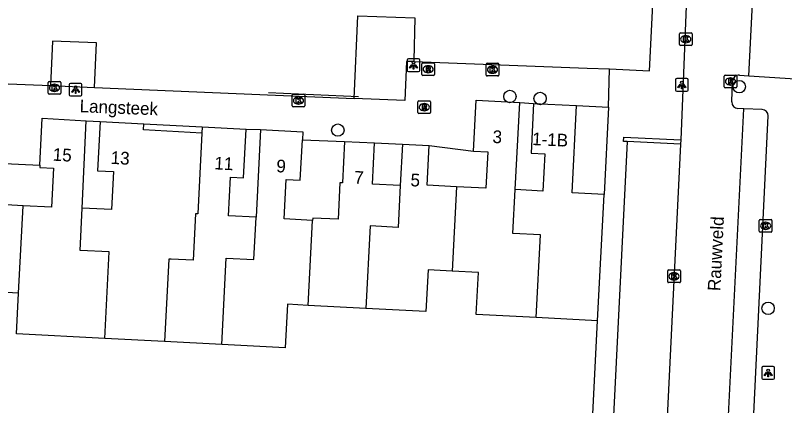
# Model space of a CAD drawing. Extents: x 162990 to 165007, y 383433 to 384336.
# Drawn here: x 164653.6 to 164714.2, y 383689.1 to 383719.8 of the extents above; entities that cross this region are included whole.
import ezdxf

# ---------------------------------------------------------------- set-up
doc = ezdxf.new("R2010")
doc.units = 0
for name, color, linetype in [('IMGEO_Boom', 7, 'Continuous'), ('IMGEO_Kolk', 7, 'Continuous'), ('IMGEO_Lichtpunt', 7, 'Continuous'), ('IMGEO_Muur', 7, 'Continuous'), ('IMGEO_Openbare_ruimte_label', 7, 'Continuous'), ('IMGEO_Pand', 7, 'Continuous'), ('IMGEO_Pand_nummerreeks', 7, 'Continuous'), ('IMGEO_Rijbaan_lokaal_open', 7, 'Continuous'), ('IMGEO_Rioolput', 7, 'Continuous'), ('IMGEO_Voetpad_open', 7, 'Continuous')]:
    doc.layers.add(name, color=color, linetype=linetype)

msp = doc.modelspace()

# ---------------------------------------------------------------- linework, layer by layer
at = {"layer": 'IMGEO_Boom'}
for centre in [(164710.639, 383714.173), (164692.581, 383713.399), (164694.954, 383713.246), (164679.031, 383710.756), (164712.908, 383696.738)]:
    msp.add_circle(centre, 0.489, dxfattribs=at)
at = {"layer": 'IMGEO_Kolk'}
for p, q in [((164705.924, 383717.485), (164705.924, 383718.337)), ((164705.999, 383718.411), (164706.851, 383718.411)), ((164706.925, 383718.337), (164706.925, 383717.485)), ((164706.435, 383717.631), (164706.41, 383717.631)), ((164706.412, 383718.191), (164706.437, 383718.191)), ((164706.851, 383717.411), (164705.999, 383717.411)), ((164690.703, 383715.088), (164690.703, 383715.94)), ((164690.778, 383716.014), (164691.63, 383716.014)), ((164691.191, 383715.794), (164691.216, 383715.794)), ((164691.704, 383715.94), (164691.704, 383715.088)), ((164691.214, 383715.234), (164691.189, 383715.234)), ((164656.287, 383714.586), (164657.139, 383714.586)), ((164691.63, 383715.014), (164690.778, 383715.014)), ((164656.212, 383713.66), (164656.212, 383714.512)), ((164656.7, 383714.366), (164656.725, 383714.366)), ((164657.213, 383714.512), (164657.213, 383713.66)), ((164657.139, 383713.586), (164656.287, 383713.586)), ((164656.723, 383713.806), (164656.698, 383713.806)), ((164675.425, 383712.656), (164675.425, 383713.508)), ((164675.5, 383713.582), (164676.352, 383713.582)), ((164675.913, 383713.362), (164675.938, 383713.362)), ((164676.426, 383713.508), (164676.426, 383712.656)), ((164675.936, 383712.802), (164675.911, 383712.802)), ((164676.352, 383712.582), (164675.5, 383712.582)), ((164712.288, 383703.727), (164713.14, 383703.727)), ((164712.213, 383702.801), (164712.213, 383703.653)), ((164712.701, 383703.507), (164712.726, 383703.507)), ((164713.214, 383703.653), (164713.214, 383702.801)), ((164713.14, 383702.727), (164712.288, 383702.727)), ((164712.724, 383702.947), (164712.699, 383702.947)), ((164705.001, 383698.829), (164705.001, 383699.681)), ((164705.076, 383699.755), (164705.928, 383699.755)), ((164705.489, 383699.535), (164705.514, 383699.535)), ((164706.002, 383699.681), (164706.002, 383698.829)), ((164705.512, 383698.975), (164705.487, 383698.975)), ((164705.928, 383698.755), (164705.076, 383698.755))]:
    msp.add_line(p, q, dxfattribs=at)
for points in [[(164705.924, 383717.485), (164705.924, 383718.337)], [(164705.999, 383718.411), (164706.851, 383718.411)], [(164706.925, 383718.337), (164706.925, 383717.485)], [(164706.245, 383718.111), (164706.368, 383718.111), (164706.368, 383717.96), (164706.498, 383718.111), (164706.662, 383718.111), (164706.516, 383717.96), (164706.669, 383717.711), (164706.517, 383717.711), (164706.432, 383717.875), (164706.368, 383717.808), (164706.368, 383717.711), (164706.245, 383717.711), (164706.245, 383718.111)], [(164706.851, 383717.411), (164705.999, 383717.411)], [(164690.703, 383715.088), (164690.703, 383715.94)], [(164690.778, 383716.014), (164691.63, 383716.014)], [(164691.704, 383715.94), (164691.704, 383715.088)], [(164691.024, 383715.714), (164691.147, 383715.714), (164691.147, 383715.563), (164691.277, 383715.714), (164691.441, 383715.714), (164691.295, 383715.563), (164691.448, 383715.314), (164691.296, 383715.314), (164691.211, 383715.478), (164691.147, 383715.411), (164691.147, 383715.314), (164691.024, 383715.314), (164691.024, 383715.714)], [(164656.287, 383714.586), (164657.139, 383714.586)], [(164691.63, 383715.014), (164690.778, 383715.014)], [(164656.212, 383713.66), (164656.212, 383714.512)], [(164656.533, 383714.286), (164656.656, 383714.286), (164656.656, 383714.135), (164656.786, 383714.286), (164656.95, 383714.286), (164656.804, 383714.135), (164656.957, 383713.886), (164656.805, 383713.886), (164656.72, 383714.05), (164656.656, 383713.983), (164656.656, 383713.886), (164656.533, 383713.886), (164656.533, 383714.286)], [(164657.213, 383714.512), (164657.213, 383713.66)], [(164657.139, 383713.586), (164656.287, 383713.586)], [(164675.425, 383712.656), (164675.425, 383713.508)], [(164675.5, 383713.582), (164676.352, 383713.582)], [(164676.426, 383713.508), (164676.426, 383712.656)], [(164675.746, 383713.282), (164675.869, 383713.282), (164675.869, 383713.131), (164675.999, 383713.282), (164676.163, 383713.282), (164676.017, 383713.131), (164676.17, 383712.882), (164676.018, 383712.882), (164675.933, 383713.046), (164675.869, 383712.979), (164675.869, 383712.882), (164675.746, 383712.882), (164675.746, 383713.282)], [(164676.352, 383712.582), (164675.5, 383712.582)], [(164712.288, 383703.727), (164713.14, 383703.727)], [(164712.213, 383702.801), (164712.213, 383703.653)], [(164712.534, 383703.427), (164712.657, 383703.427), (164712.657, 383703.276), (164712.787, 383703.427), (164712.951, 383703.427), (164712.805, 383703.276), (164712.958, 383703.027), (164712.806, 383703.027), (164712.721, 383703.191), (164712.657, 383703.124), (164712.657, 383703.027), (164712.534, 383703.027), (164712.534, 383703.427)], [(164713.214, 383703.653), (164713.214, 383702.801)], [(164713.14, 383702.727), (164712.288, 383702.727)], [(164705.001, 383698.829), (164705.001, 383699.681)], [(164705.076, 383699.755), (164705.928, 383699.755)], [(164705.322, 383699.455), (164705.445, 383699.455), (164705.445, 383699.304), (164705.575, 383699.455), (164705.739, 383699.455), (164705.593, 383699.304), (164705.746, 383699.055), (164705.594, 383699.055), (164705.509, 383699.219), (164705.445, 383699.152), (164705.445, 383699.055), (164705.322, 383699.055), (164705.322, 383699.455)], [(164706.002, 383699.681), (164706.002, 383698.829)], [(164705.928, 383698.755), (164705.076, 383698.755)]]:
    msp.add_lwpolyline(points, dxfattribs=at)
for centre, start, end in [((164706.001, 383718.335), 91.55205, 178.44795), ((164706.001, 383718.335), 91.55205, 178.44795), ((164706.849, 383718.335), 1.55205, 88.44795), ((164706.849, 383718.335), 1.55205, 88.44795), ((164706.001, 383717.487), 181.55205, 268.44795), ((164706.001, 383717.487), 181.55205, 268.44795), ((164706.849, 383717.487), 271.55205, 358.44795), ((164706.849, 383717.487), 271.55205, 358.44795), ((164690.78, 383715.938), 91.55205, 178.44795), ((164690.78, 383715.938), 91.55205, 178.44795), ((164691.628, 383715.938), 1.55205, 88.44795), ((164691.628, 383715.938), 1.55205, 88.44795), ((164656.289, 383714.51), 91.55205, 178.44795), ((164656.289, 383714.51), 91.55205, 178.44795), ((164657.137, 383714.51), 1.55205, 88.44795), ((164657.137, 383714.51), 1.55205, 88.44795), ((164690.78, 383715.09), 181.55205, 268.44795), ((164690.78, 383715.09), 181.55205, 268.44795), ((164691.628, 383715.09), 271.55205, 358.44795), ((164691.628, 383715.09), 271.55205, 358.44795), ((164656.289, 383713.662), 181.55205, 268.44795), ((164656.289, 383713.662), 181.55205, 268.44795), ((164657.137, 383713.662), 271.55205, 358.44795), ((164657.137, 383713.662), 271.55205, 358.44795), ((164675.502, 383713.506), 91.55205, 178.44795), ((164675.502, 383713.506), 91.55205, 178.44795), ((164676.35, 383713.506), 1.55205, 88.44795), ((164676.35, 383713.506), 1.55205, 88.44795), ((164675.502, 383712.658), 181.55205, 268.44795), ((164675.502, 383712.658), 181.55205, 268.44795), ((164676.35, 383712.658), 271.55205, 358.44795), ((164676.35, 383712.658), 271.55205, 358.44795), ((164712.29, 383703.651), 91.55205, 178.44795), ((164712.29, 383703.651), 91.55205, 178.44795), ((164713.138, 383703.651), 1.55205, 88.44795), ((164713.138, 383703.651), 1.55205, 88.44795), ((164712.29, 383702.803), 181.55205, 268.44795), ((164712.29, 383702.803), 181.55205, 268.44795), ((164713.138, 383702.803), 271.55205, 358.44795), ((164713.138, 383702.803), 271.55205, 358.44795), ((164705.078, 383699.679), 91.55205, 178.44795), ((164705.078, 383699.679), 91.55205, 178.44795), ((164705.926, 383699.679), 1.55205, 88.44795), ((164705.926, 383699.679), 1.55205, 88.44795), ((164705.078, 383698.831), 181.55205, 268.44795), ((164705.078, 383698.831), 181.55205, 268.44795), ((164705.926, 383698.831), 271.55205, 358.44795), ((164705.926, 383698.831), 271.55205, 358.44795)]:
    msp.add_arc(centre, 0.0765, start, end, dxfattribs=at)
for centre, major_axis, ratio, start_param, end_param in [((164706.411, 383717.911), (-0.387, 0.002), 0.722429, 4.712389, 7.853982), ((164706.436, 383717.911), (-0.39, 0.002), 0.717154, 1.570796, 4.712389), ((164691.19, 383715.514), (-0.387, 0.002), 0.722429, 4.712389, 7.853982), ((164691.215, 383715.514), (-0.39, 0.002), 0.717154, 1.570796, 4.712389), ((164656.699, 383714.086), (-0.387, 0.002), 0.722429, 4.712389, 7.853982), ((164656.724, 383714.086), (-0.39, 0.002), 0.717154, 1.570796, 4.712389), ((164675.912, 383713.082), (-0.387, 0.002), 0.722429, 4.712389, 7.853982), ((164675.937, 383713.082), (-0.39, 0.002), 0.717154, 1.570796, 4.712389), ((164712.7, 383703.227), (-0.387, 0.002), 0.722429, 4.712389, 7.853982), ((164712.725, 383703.227), (-0.39, 0.002), 0.717154, 1.570796, 4.712389), ((164705.488, 383699.255), (-0.387, 0.002), 0.722429, 4.712389, 7.853982), ((164705.513, 383699.255), (-0.39, 0.002), 0.717154, 1.570796, 4.712389)]:
    msp.add_ellipse(centre, major_axis=major_axis, ratio=ratio, start_param=start_param, end_param=end_param, dxfattribs=at)
at = {"layer": 'IMGEO_Lichtpunt'}
for p, q in [((164684.489, 383716.263), (164684.489, 383715.456)), ((164684.489, 383716.263), (164684.489, 383715.456)), ((164685.391, 383716.358), (164684.583, 383716.358)), ((164685.391, 383716.358), (164684.583, 383716.358)), ((164685.485, 383715.456), (164685.485, 383716.263)), ((164685.485, 383715.456), (164685.485, 383716.263)), ((164684.583, 383715.362), (164685.391, 383715.362)), ((164684.583, 383715.362), (164685.391, 383715.362)), ((164705.618, 383714.716), (164705.618, 383713.909)), ((164705.618, 383714.716), (164705.618, 383713.909)), ((164706.52, 383714.811), (164705.712, 383714.811)), ((164706.52, 383714.811), (164705.712, 383714.811)), ((164706.614, 383713.909), (164706.614, 383714.716)), ((164706.614, 383713.909), (164706.614, 383714.716)), ((164657.883, 383714.342), (164657.883, 383713.535)), ((164657.883, 383714.342), (164657.883, 383713.535)), ((164658.785, 383714.437), (164657.977, 383714.437)), ((164658.785, 383714.437), (164657.977, 383714.437)), ((164658.879, 383713.535), (164658.879, 383714.342)), ((164658.879, 383713.535), (164658.879, 383714.342)), ((164657.977, 383713.441), (164658.785, 383713.441)), ((164657.977, 383713.441), (164658.785, 383713.441)), ((164705.712, 383713.815), (164706.52, 383713.815)), ((164705.712, 383713.815), (164706.52, 383713.815)), ((164713.314, 383692.154), (164712.506, 383692.154)), ((164713.314, 383692.154), (164712.506, 383692.154)), ((164712.412, 383692.059), (164712.412, 383691.252)), ((164712.412, 383692.059), (164712.412, 383691.252)), ((164713.408, 383691.252), (164713.408, 383692.059)), ((164713.408, 383691.252), (164713.408, 383692.059)), ((164712.506, 383691.158), (164713.314, 383691.158)), ((164712.506, 383691.158), (164713.314, 383691.158))]:
    msp.add_line(p, q, dxfattribs=at)
for points in [[(164684.863, 383715.927), (164684.902, 383715.899), (164684.714, 383715.637), (164684.676, 383715.664), (164684.863, 383715.927)], [(164684.965, 383715.879), (164685.012, 383715.879), (164685.012, 383715.557), (164684.965, 383715.557), (164684.965, 383715.879)], [(164685.075, 383715.899), (164685.113, 383715.926), (164685.3, 383715.664), (164685.261, 383715.636), (164685.075, 383715.899)], [(164658.257, 383714.006), (164658.296, 383713.978), (164658.108, 383713.716), (164658.07, 383713.743), (164658.257, 383714.006)], [(164658.359, 383713.958), (164658.406, 383713.958), (164658.406, 383713.636), (164658.359, 383713.636), (164658.359, 383713.958)], [(164658.469, 383713.978), (164658.507, 383714.005), (164658.694, 383713.743), (164658.655, 383713.715), (164658.469, 383713.978)], [(164705.992, 383714.38), (164706.031, 383714.352), (164705.843, 383714.09), (164705.805, 383714.117), (164705.992, 383714.38)], [(164706.094, 383714.332), (164706.141, 383714.332), (164706.141, 383714.01), (164706.094, 383714.01), (164706.094, 383714.332)], [(164706.204, 383714.352), (164706.242, 383714.379), (164706.429, 383714.117), (164706.39, 383714.089), (164706.204, 383714.352)], [(164712.786, 383691.723), (164712.825, 383691.695), (164712.637, 383691.433), (164712.599, 383691.46), (164712.786, 383691.723)], [(164712.888, 383691.675), (164712.935, 383691.675), (164712.935, 383691.353), (164712.888, 383691.353), (164712.888, 383691.675)], [(164712.998, 383691.695), (164713.036, 383691.722), (164713.223, 383691.46), (164713.184, 383691.432), (164712.998, 383691.695)]]:
    msp.add_lwpolyline(points, dxfattribs=at)
for centre in [(164684.988, 383716.061), (164706.117, 383714.514), (164658.382, 383714.14), (164712.911, 383691.857)]:
    msp.add_circle(centre, 0.0994, dxfattribs=at)
for centre, start, end in [((164684.583, 383716.263), 90, 180), ((164684.583, 383716.263), 90, 180), ((164685.391, 383716.263), 0, 90), ((164685.391, 383716.263), 0, 90), ((164684.583, 383715.456), 180, 270), ((164684.583, 383715.456), 180, 270), ((164685.391, 383715.456), 270, 0), ((164685.391, 383715.456), 270, 360), ((164705.712, 383714.716), 90, 180), ((164705.712, 383714.716), 90, 180), ((164706.52, 383714.716), 0, 90), ((164706.52, 383714.716), 0, 90), ((164657.977, 383714.342), 90, 180), ((164657.977, 383714.342), 90, 180), ((164658.785, 383714.342), 0, 90), ((164658.785, 383714.342), 0, 90), ((164657.977, 383713.535), 180, 270), ((164657.977, 383713.535), 180, 270), ((164658.785, 383713.535), 270, 0), ((164658.785, 383713.535), 270, 360), ((164705.712, 383713.909), 180, 270), ((164705.712, 383713.909), 180, 270), ((164706.52, 383713.909), 270, 0), ((164706.52, 383713.909), 270, 360), ((164712.506, 383692.059), 90, 180), ((164712.506, 383692.059), 90, 180), ((164713.314, 383692.059), 0, 90), ((164713.314, 383692.059), 0, 90), ((164712.506, 383691.252), 180, 270), ((164712.506, 383691.252), 180, 270), ((164713.314, 383691.252), 270, 0), ((164713.314, 383691.252), 270, 360)]:
    msp.add_arc(centre, 0.0946, start, end, dxfattribs=at)
at = {"layer": 'IMGEO_Muur'}
for points in [[(164700.408, 383715.566), (164703.57, 383715.427), (164704.072, 383725.351)], [(164698.672, 383715.643), (164700.408, 383715.566)], [(164680.658, 383713.368), (164673.565, 383713.679)], [(164701.804, 383709.862), (164701.519, 383709.862), (164701.549, 383710.213), (164706.04, 383709.99)], [(164706.024, 383709.658), (164701.804, 383709.862)], [(164706.04, 383709.99), (164706.024, 383709.658)]]:
    msp.add_lwpolyline(points, dxfattribs=at)
at = {"layer": 'IMGEO_Pand'}
for points in [[(164680.319, 383713.256), (164680.6, 383719.75), (164685.101, 383719.593), (164685.022, 383716.223), (164685.024, 383716.156)], [(164659.873, 383714.11), (164660.019, 383717.614), (164656.554, 383717.758), (164656.407, 383714.255)], [(164685.024, 383716.156), (164684.423, 383716.153), (164684.301, 383713.084), (164680.319, 383713.256)], [(164656.407, 383714.255), (164659.873, 383714.11)], [(164689.712, 383709.095), (164689.92, 383713.101), (164693.348, 383712.923)], [(164692.993, 383706.076), (164693.348, 383712.923)], [(164694.441, 383712.86), (164694.241, 383708.945), (164695.316, 383708.889), (164695.164, 383705.964), (164692.993, 383706.076)], [(164694.441, 383712.86), (164697.821, 383712.697)], [(164699.992, 383705.696), (164697.472, 383705.826), (164697.821, 383712.697)], [(164655.574, 383708.001), (164655.756, 383711.69), (164659.221, 383711.486)], [(164658.892, 383704.623), (164659.221, 383711.486)], [(164660.306, 383711.43), (164660.105, 383707.553), (164661.357, 383707.489), (164661.202, 383704.504), (164658.892, 383704.623)], [(164660.306, 383711.43), (164663.75, 383711.252)], [(164668.324, 383710.528), (164663.725, 383710.773), (164663.75, 383711.252)], [(164668.349, 383711.007), (164668.324, 383710.528)], [(164668.349, 383711.007), (164671.809, 383710.828)], [(164668.324, 383710.528), (164667.994, 383704.161), (164667.826, 383704.169), (164667.636, 383700.515), (164665.91, 383700.604), (164665.718, 383700.615), (164665.382, 383694.115)], [(164672.595, 383703.895), (164670.414, 383704.008), (164670.572, 383707.063), (164671.611, 383707.009), (164671.809, 383710.828)], [(164672.951, 383710.796), (164672.595, 383703.895)], [(164672.951, 383710.796), (164676.272, 383710.623), (164676.239, 383709.995)], [(164677.044, 383703.655), (164674.807, 383703.771), (164674.968, 383706.877), (164676.075, 383706.819), (164676.239, 383709.995)], [(164679.564, 383709.87), (164679.395, 383706.609), (164679.193, 383706.619), (164679.043, 383703.737), (164677.054, 383703.841), (164677.044, 383703.655)], [(164679.564, 383709.87), (164681.923, 383709.748)], [(164683.948, 383706.398), (164681.756, 383706.512), (164681.923, 383709.748)], [(164684.117, 383709.661), (164683.948, 383706.398)], [(164684.117, 383709.661), (164686.229, 383709.552)], [(164688.378, 383706.306), (164686.067, 383706.426), (164686.229, 383709.552)], [(164689.712, 383709.095), (164690.838, 383709.036), (164690.69, 383706.186), (164688.378, 383706.306)], [(164654.252, 383704.806), (164652.016, 383704.922), (164652.184, 383708.168)], [(164655.574, 383708.001), (164655.565, 383707.812), (164656.649, 383707.756), (164656.49, 383704.69), (164654.252, 383704.806)], [(164683.948, 383706.398), (164683.783, 383703.103), (164681.582, 383703.217), (164681.242, 383696.732)], [(164688.378, 383706.306), (164688.034, 383699.665)], [(164694.655, 383696.013), (164694.988, 383702.521), (164692.817, 383702.634), (164692.993, 383706.076)], [(164699.478, 383695.763), (164699.992, 383705.696)], [(164653.888, 383697.933), (164654.252, 383704.806)], [(164660.673, 383694.359), (164661.027, 383701.167), (164658.729, 383701.286), (164658.892, 383704.623)], [(164669.901, 383693.881), (164670.246, 383700.687), (164672.424, 383700.574), (164672.595, 383703.895)], [(164676.698, 383696.968), (164677.044, 383703.655)], [(164688.034, 383699.665), (164686.134, 383699.763), (164685.964, 383696.487), (164681.242, 383696.732)], [(164694.655, 383696.013), (164689.924, 383696.258), (164690.095, 383699.558), (164688.034, 383699.665)], [(164653.888, 383697.933), (164652.006, 383698.031), (164651.843, 383694.872), (164647.272, 383695.109)], [(164660.673, 383694.359), (164653.718, 383694.72), (164653.888, 383697.933)], [(164676.698, 383696.968), (164675.07, 383697.052), (164674.892, 383693.622), (164669.901, 383693.881)], [(164681.242, 383696.732), (164676.698, 383696.968)], [(164699.478, 383695.763), (164694.655, 383696.013)], [(164665.382, 383694.115), (164660.673, 383694.359)], [(164669.901, 383693.881), (164665.382, 383694.115)]]:
    msp.add_lwpolyline(points, dxfattribs=at)
at = {"layer": 'IMGEO_Rijbaan_lokaal_open'}
for points in [[(164707.196, 383738.931), (164706.04, 383709.99)], [(164711.394, 383715.035), (164712.605, 383738.813)], [(164710.058, 383712.976), (164710.112, 383714.601)], [(164710.644, 383715.083), (164711.394, 383715.035)], [(164709.503, 383682.524), (164711.005, 383712.441)], [(164711.005, 383712.441), (164710.536, 383712.462)], [(164706.024, 383709.658), (164704.715, 383683.35)]]:
    msp.add_lwpolyline(points, dxfattribs=at)
for centre, start, end in [((164710.611, 383714.585), 86.21326, 178.14085), ((164710.557, 383712.96), 178.20352, 267.63974)]:
    msp.add_arc(centre, 0.499, start, end, dxfattribs=at)
at = {"layer": 'IMGEO_Rioolput'}
for p, q in [((164685.639, 383715.121), (164685.639, 383715.973)), ((164685.714, 383716.047), (164686.566, 383716.047)), ((164686.127, 383715.827), (164686.152, 383715.827)), ((164686.64, 383715.973), (164686.64, 383715.121)), ((164686.15, 383715.267), (164686.125, 383715.267)), ((164686.566, 383715.047), (164685.714, 383715.047)), ((164709.451, 383714.158), (164709.451, 383715.01)), ((164709.526, 383715.084), (164710.378, 383715.084)), ((164709.939, 383714.864), (164709.964, 383714.864)), ((164710.452, 383715.01), (164710.452, 383714.158)), ((164710.378, 383714.084), (164709.526, 383714.084)), ((164709.962, 383714.304), (164709.937, 383714.304)), ((164685.333, 383712.137), (164685.333, 383712.989)), ((164685.408, 383713.063), (164686.26, 383713.063)), ((164685.821, 383712.843), (164685.846, 383712.843)), ((164686.334, 383712.989), (164686.334, 383712.137)), ((164685.844, 383712.283), (164685.819, 383712.283)), ((164686.26, 383712.063), (164685.408, 383712.063))]:
    msp.add_line(p, q, dxfattribs=at)
for points in [[(164685.639, 383715.121), (164685.639, 383715.973)], [(164685.714, 383716.047), (164686.566, 383716.047)], [(164686.64, 383715.973), (164686.64, 383715.121)], [(164686.228, 383715.745), (164685.976, 383715.747), (164685.976, 383715.347)], [(164685.976, 383715.347), (164686.1, 383715.347), (164686.1, 383715.509), (164686.111, 383715.509)], [(164686.154, 383715.666), (164686.1, 383715.666), (164686.1, 383715.585)], [(164686.1, 383715.585), (164686.152, 383715.585)], [(164686.158, 383715.48), (164686.229, 383715.347), (164686.369, 383715.347), (164686.304, 383715.473)], [(164686.566, 383715.047), (164685.714, 383715.047)], [(164709.451, 383714.158), (164709.451, 383715.01)], [(164709.526, 383715.084), (164710.378, 383715.084)], [(164710.04, 383714.782), (164709.788, 383714.784), (164709.788, 383714.384)], [(164709.966, 383714.703), (164709.912, 383714.703), (164709.912, 383714.622)], [(164709.912, 383714.622), (164709.964, 383714.622)], [(164710.452, 383715.01), (164710.452, 383714.158)], [(164710.378, 383714.084), (164709.526, 383714.084)], [(164709.788, 383714.384), (164709.912, 383714.384), (164709.912, 383714.546), (164709.923, 383714.546)], [(164709.97, 383714.517), (164710.041, 383714.384), (164710.181, 383714.384), (164710.116, 383714.51)], [(164685.333, 383712.137), (164685.333, 383712.989)], [(164685.408, 383713.063), (164686.26, 383713.063)], [(164685.922, 383712.761), (164685.67, 383712.763), (164685.67, 383712.363)], [(164686.334, 383712.989), (164686.334, 383712.137)], [(164685.67, 383712.363), (164685.794, 383712.363), (164685.794, 383712.525), (164685.805, 383712.525)], [(164685.848, 383712.682), (164685.794, 383712.682), (164685.794, 383712.601)], [(164685.794, 383712.601), (164685.846, 383712.601)], [(164685.852, 383712.496), (164685.923, 383712.363), (164686.063, 383712.363), (164685.998, 383712.489)], [(164686.26, 383712.063), (164685.408, 383712.063)]]:
    msp.add_lwpolyline(points, dxfattribs=at)
for centre, radius, start, end in [((164685.716, 383715.971), 0.0765, 91.55205, 178.44795), ((164685.716, 383715.971), 0.0765, 91.55205, 178.44795), ((164686.564, 383715.971), 0.0765, 1.55205, 88.44795), ((164686.564, 383715.971), 0.0765, 1.55205, 88.44795), ((164686.11, 383715.456), 0.0533, 26.02933, 88.69889), ((164686.136, 383715.774), 0.19, 274.7715, 282.96867), ((164686.16, 383715.57), 0.0964, 77.00612, 93.18647), ((164686.174, 383715.627), 0.0378, 276.66336, 79.67722), ((164686.227, 383715.635), 0.109, 350.36119, 89.41601), ((164686.225, 383715.635), 0.112, 277.58423, 350.98172), ((164686.209, 383715.42), 0.108, 29.51342, 73.79051), ((164685.716, 383715.123), 0.0765, 181.55205, 268.44795), ((164685.716, 383715.123), 0.0765, 181.55205, 268.44795), ((164686.564, 383715.123), 0.0765, 271.55205, 358.44795), ((164686.564, 383715.123), 0.0765, 271.55205, 358.44795), ((164709.528, 383715.008), 0.0765, 91.55205, 178.44795), ((164709.528, 383715.008), 0.0765, 91.55205, 178.44795), ((164709.948, 383714.811), 0.19, 274.7715, 282.96867), ((164709.972, 383714.607), 0.0964, 77.00612, 93.18647), ((164709.986, 383714.664), 0.0378, 276.66336, 79.67722), ((164710.039, 383714.672), 0.109, 350.36119, 89.41601), ((164710.037, 383714.672), 0.112, 277.58423, 350.98172), ((164710.021, 383714.457), 0.108, 29.51342, 73.79051), ((164710.376, 383715.008), 0.0765, 1.55205, 88.44795), ((164710.376, 383715.008), 0.0765, 1.55205, 88.44795), ((164709.528, 383714.16), 0.0765, 181.55205, 268.44795), ((164709.528, 383714.16), 0.0765, 181.55205, 268.44795), ((164709.922, 383714.493), 0.0533, 26.02933, 88.69889), ((164710.376, 383714.16), 0.0765, 271.55205, 358.44795), ((164710.376, 383714.16), 0.0765, 271.55205, 358.44795), ((164685.41, 383712.987), 0.0765, 91.55205, 178.44795), ((164685.41, 383712.987), 0.0765, 91.55205, 178.44795), ((164685.921, 383712.651), 0.109, 350.36119, 89.41601), ((164686.258, 383712.987), 0.0765, 1.55205, 88.44795), ((164686.258, 383712.987), 0.0765, 1.55205, 88.44795), ((164685.41, 383712.139), 0.0765, 181.55205, 268.44795), ((164685.41, 383712.139), 0.0765, 181.55205, 268.44795), ((164685.804, 383712.472), 0.0533, 26.02933, 88.69889), ((164685.83, 383712.79), 0.19, 274.7715, 282.96867), ((164685.854, 383712.586), 0.0964, 77.00612, 93.18647), ((164685.868, 383712.643), 0.0378, 276.66336, 79.67722), ((164685.919, 383712.651), 0.112, 277.58423, 350.98172), ((164685.903, 383712.436), 0.108, 29.51342, 73.79051), ((164686.258, 383712.139), 0.0765, 271.55205, 358.44795), ((164686.258, 383712.139), 0.0765, 271.55205, 358.44795)]:
    msp.add_arc(centre, radius, start, end, dxfattribs=at)
for centre, major_axis, ratio, start_param, end_param in [((164686.126, 383715.547), (-0.387, 0.002), 0.722429, 4.712389, 7.853982), ((164686.151, 383715.547), (-0.39, 0.002), 0.717154, 1.570796, 4.712389), ((164709.938, 383714.584), (-0.387, 0.002), 0.722429, 4.712389, 7.853982), ((164709.963, 383714.584), (-0.39, 0.002), 0.717154, 1.570796, 4.712389), ((164685.82, 383712.563), (-0.387, 0.002), 0.722429, 4.712389, 7.853982), ((164685.845, 383712.563), (-0.39, 0.002), 0.717154, 1.570796, 4.712389)]:
    msp.add_ellipse(centre, major_axis=major_axis, ratio=ratio, start_param=start_param, end_param=end_param, dxfattribs=at)
at = {"layer": 'IMGEO_Voetpad_open'}
for points in [[(164711.394, 383715.035), (164715.884, 383714.746), (164715.892, 383714.898), (164717.1, 383738.606), (164712.605, 383738.813)], [(164700.408, 383715.566), (164703.57, 383715.427), (164704.072, 383725.351)], [(164685.024, 383716.156), (164698.672, 383715.643), (164700.408, 383715.566)], [(164700.339, 383712.552), (164700.408, 383715.566)], [(164648.396, 383714.59), (164656.407, 383714.255)], [(164659.873, 383714.11), (164680.319, 383713.256)], [(164693.348, 383712.923), (164694.441, 383712.86)], [(164697.821, 383712.697), (164700.339, 383712.552)], [(164700.339, 383712.552), (164699.992, 383705.696)], [(164712.45, 383712.379), (164711.005, 383712.441)], [(164711.554, 383683.522), (164712.92, 383711.881)], [(164659.221, 383711.486), (164660.306, 383711.43)], [(164663.75, 383711.252), (164668.349, 383711.007)], [(164671.809, 383710.828), (164672.951, 383710.796)], [(164676.239, 383709.995), (164679.564, 383709.87)], [(164681.923, 383709.748), (164684.117, 383709.661)], [(164701.804, 383709.862), (164700.495, 383683.554), (164704.715, 383683.35)], [(164686.229, 383709.552), (164689.712, 383709.095)], [(164652.184, 383708.168), (164655.574, 383708.001)], [(164698.912, 383684.756), (164699.478, 383695.763)]]:
    msp.add_lwpolyline(points, dxfattribs=at)
msp.add_arc((164712.404, 383711.865), 0.516, 1.76256, 84.92373, dxfattribs=at)

# ---------------------------------------------------------------- texts
at = {"layer": 'IMGEO_Openbare_ruimte_label'}
for s, rotation, p in [('Langsteek', 357.64984, (164658.682, 383712.17)), ('Rauwveld', 87.24917, (164709.15, 383698.076))]:
    msp.add_text(s, height=1, rotation=rotation, dxfattribs=at).set_placement(p)
at = {"layer": 'IMGEO_Pand_nummerreeks'}
for s, rotation, p in [('3', 357.02756, (164691.19, 383709.751)), ('1-1B', 357.23906, (164694.313, 383709.583)), ('15', 356.63063, (164656.561, 383708.356)), ('13', 357.04135, (164661.124, 383708.103)), ('11', 357.03849, (164669.289, 383707.673)), ('9', 357.018, (164674.166, 383707.448)), ('7', 357.03948, (164680.3, 383706.548)), ('5', 357.04559, (164684.73, 383706.345))]:
    msp.add_text(s, height=1, rotation=rotation, dxfattribs=at).set_placement(p)

doc.saveas('drawing.dxf')
